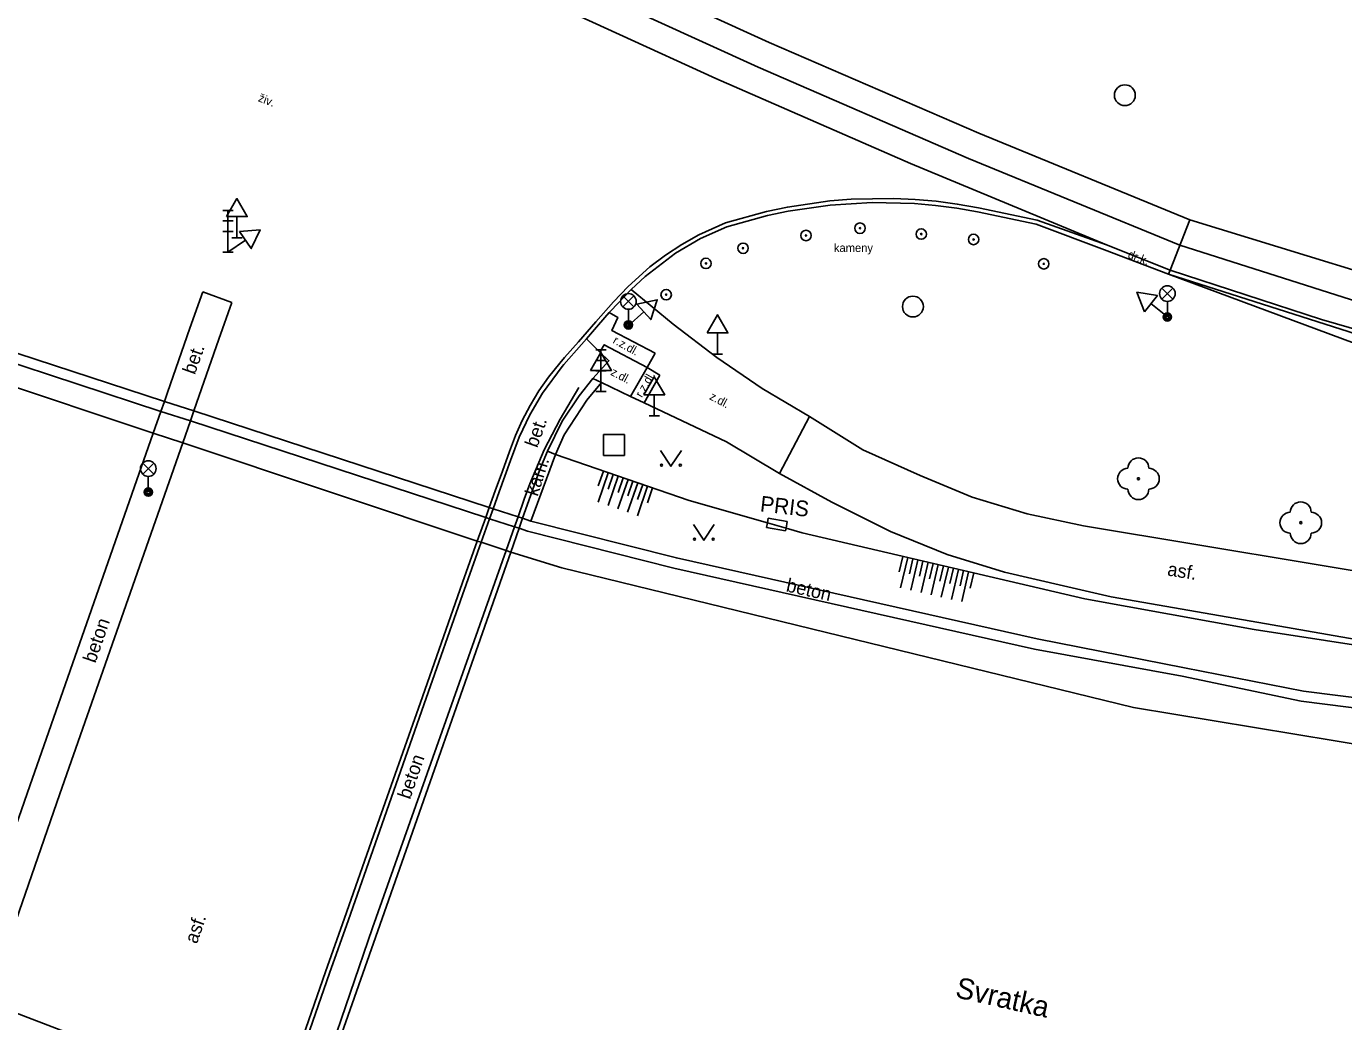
# Model space of a CAD drawing. Extents: x -598932 to -598196, y -1162207 to -1161504.
# Drawn here: x -598567.3 to -598504.1, y -1162047 to -1161999.2 of the extents above; entities that cross this region are included whole.
import ezdxf

# ---------------------------------------------------------------- set-up
doc = ezdxf.new("R2010")
doc.units = 0
for name, color, linetype in [('Level 22', 7, 'Continuous'), ('Level 25', 7, 'Continuous'), ('Level 26', 7, 'Continuous'), ('Level 27', 7, 'Continuous'), ('Level 33', 7, 'Continuous'), ('Level 34', 7, 'Continuous'), ('Level 36', 7, 'Continuous'), ('silnoproud - povrch.  znaky a  RIS  skut. velikost', 7, 'Continuous'), ('TM - CD - osa koleji', 7, 'Continuous'), ('TM - chodniky - VP', 7, 'Continuous'), ('TM - hladina vodniho toku_ bazenu_ nadrze', 7, 'Continuous'), ('TM - hladina vodniho toku_ bazenu_ nadrze - shora neviditelny prubeh', 7, 'Continuous'), ('TM - horni hrana svahu', 7, 'Continuous'), ('TM - komunikace - VP', 7, 'Continuous'), ('TM - popis objektu', 7, 'Continuous'), ('TM - popis povrchu', 7, 'Continuous'), ('TM - popis vodnich toku a nadrzi', 7, 'Continuous'), ('TM - poznamka', 7, 'Continuous'), ('TM - rozhrani mezi zpev. plochami mezi sebou - VP', 7, 'Continuous'), ('TM - rozhrani ploch obecne - NP', 7, 'Continuous'), ('TM - rozhrani ploch obecne - VP', 7, 'Continuous'), ('TM - srafovani', 7, 'Continuous'), ('TM - zabradli - VP', 7, 'Continuous'), ('TM - zed operna - VP', 7, 'Continuous')]:
    doc.layers.add(name, color=color, linetype=linetype)

msp = doc.modelspace()

# ---------------------------------------------------------------- linework, layer by layer
at = {"layer": 'Level 22'}
for centre in [(-598513.96, -1162020.92), (-598506.17, -1162023.03)]:
    msp.add_circle(centre, 0.05, dxfattribs=at)
for centre, start, end in [((-598513.96, -1162020.42), 0, 180), ((-598514.46, -1162020.92), 90, 270), ((-598513.46, -1162020.92), 270, 90), ((-598513.96, -1162021.42), 180, 0), ((-598506.17, -1162022.53), 0, 180), ((-598506.67, -1162023.03), 90, 270), ((-598505.67, -1162023.03), 270, 90), ((-598506.17, -1162023.53), 180, 0)]:
    msp.add_arc(centre, 0.5, start, end, dxfattribs=at)
at = {"layer": 'Level 25'}
for centre, radius in [((-598527.32, -1162008.9), 0.25), ((-598527.32, -1162008.9), 0.0303), ((-598529.91, -1162009.25), 0.25), ((-598529.91, -1162009.25), 0.0303), ((-598524.38, -1162009.18), 0.25), ((-598524.38, -1162009.18), 0.0303), ((-598521.87, -1162009.44), 0.25), ((-598521.87, -1162009.44), 0.0303), ((-598532.93, -1162009.86), 0.25), ((-598532.93, -1162009.86), 0.0303), ((-598534.71, -1162010.59), 0.25), ((-598534.71, -1162010.59), 0.0303), ((-598518.5, -1162010.61), 0.25), ((-598518.5, -1162010.61), 0.0303), ((-598536.62, -1162012.09), 0.25), ((-598536.62, -1162012.09), 0.0303)]:
    msp.add_circle(centre, radius, dxfattribs=at)
at = {"layer": 'Level 26'}
msp.add_lwpolyline([(-598539.62, -1162019.8), (-598538.62, -1162019.8), (-598538.62, -1162018.8), (-598539.62, -1162018.8)], close=True, dxfattribs=at)
at = {"layer": 'Level 27'}
for centre in [(-598514.61, -1162002.52), (-598524.78, -1162012.66)]:
    msp.add_circle(centre, 0.5, dxfattribs=at)
at = {"layer": 'Level 33'}
for p, q in [((-598557.9, -1162008.05), (-598557.4, -1162008.05)), ((-598557.65, -1162010.05), (-598557.65, -1162008.05)), ((-598557.9, -1162008.55), (-598557.4, -1162008.55)), ((-598557.9, -1162009.05), (-598557.4, -1162009.05)), ((-598557.9, -1162010.05), (-598557.4, -1162010.05)), ((-598512.835, -1162012.3), (-598512.305, -1162011.77)), ((-598512.835, -1162011.77), (-598512.305, -1162012.3)), ((-598538.695, -1162012.68), (-598538.165, -1162012.15)), ((-598538.695, -1162012.15), (-598538.165, -1162012.68)), ((-598512.57, -1162012.41), (-598512.57, -1162013.16)), ((-598538.43, -1162012.79), (-598538.43, -1162013.54)), ((-598540, -1162014.74), (-598539.5, -1162014.74)), ((-598539.75, -1162016.74), (-598539.75, -1162014.74)), ((-598540, -1162015.24), (-598539.5, -1162015.24)), ((-598540, -1162015.74), (-598539.5, -1162015.74)), ((-598540, -1162016.74), (-598539.5, -1162016.74)), ((-598561.735, -1162020.7), (-598561.205, -1162020.17)), ((-598561.735, -1162020.17), (-598561.205, -1162020.7)), ((-598561.47, -1162020.81), (-598561.47, -1162021.56))]:
    msp.add_line(p, q, dxfattribs=at)
for centre, radius in [((-598538.43, -1162012.415), 0.375), ((-598512.57, -1162012.035), 0.375), ((-598512.57, -1162013.16), 0.2), ((-598512.57, -1162013.16), 0.145), ((-598512.57, -1162013.16), 0.0876), ((-598538.43, -1162013.54), 0.2), ((-598538.43, -1162013.54), 0.145), ((-598538.43, -1162013.54), 0.0876), ((-598561.47, -1162020.435), 0.375), ((-598561.47, -1162021.56), 0.2), ((-598561.47, -1162021.56), 0.145), ((-598561.47, -1162021.56), 0.0876)]:
    msp.add_circle(centre, radius, dxfattribs=at)
at = {"layer": 'Level 34'}
for p, q in [((-598557.22, -1162008.342), (-598557.22, -1162009.36)), ((-598556.814, -1162009.469), (-598557.65, -1162010.05)), ((-598557.47, -1162009.36), (-598556.97, -1162009.36)), ((-598513.359, -1162012.517), (-598512.57, -1162013.16)), ((-598537.692, -1162012.91), (-598538.45, -1162013.59)), ((-598534.16, -1162013.922), (-598534.16, -1162014.94)), ((-598534.41, -1162014.94), (-598533.91, -1162014.94)), ((-598539.75, -1162015.722), (-598539.75, -1162016.74)), ((-598537.19, -1162016.892), (-598537.19, -1162017.91)), ((-598537.44, -1162017.91), (-598536.94, -1162017.91))]:
    msp.add_line(p, q, dxfattribs=at)
for points in [[(-598557.72, -1162008.342), (-598556.72, -1162008.342), (-598557.22, -1162007.476)], [(-598557.1, -1162009.058), (-598556.529, -1162009.879), (-598556.103, -1162008.974)], [(-598513.675, -1162012.905), (-598513.044, -1162012.129), (-598514.031, -1162011.97)], [(-598538.026, -1162012.538), (-598537.358, -1162013.282), (-598537.048, -1162012.332)], [(-598534.66, -1162013.922), (-598533.66, -1162013.922), (-598534.16, -1162013.056)], [(-598540.25, -1162015.722), (-598539.25, -1162015.722), (-598539.75, -1162014.856)], [(-598537.69, -1162016.892), (-598536.69, -1162016.892), (-598537.19, -1162016.026)]]:
    msp.add_lwpolyline(points, close=True, dxfattribs=at)
at = {"layer": 'Level 36'}
for points in [[(-598536.89, -1162019.57), (-598536.39, -1162020.32), (-598535.89, -1162019.57)], [(-598535.31, -1162023.12), (-598534.81, -1162023.87), (-598534.31, -1162023.12)]]:
    msp.add_lwpolyline(points, dxfattribs=at)
for centre in [(-598536.84, -1162020.27), (-598535.941, -1162020.27), (-598535.26, -1162023.82), (-598534.361, -1162023.82)]:
    msp.add_circle(centre, 0.05, dxfattribs=at)
at = {"layer": 'silnoproud - povrch.  znaky a  RIS  skut. velikost'}
for points in [[(-598531.76, -1162023.04), (-598531.8, -1162023.26)], [(-598530.89, -1162023.42), (-598531.8, -1162023.26)], [(-598531.72, -1162022.82), (-598531.76, -1162023.04)], [(-598530.81, -1162022.98), (-598531.72, -1162022.82)], [(-598530.87, -1162023.3), (-598530.89, -1162023.42)], [(-598530.81, -1162022.98), (-598530.87, -1162023.3)]]:
    msp.add_lwpolyline(points, dxfattribs=at)
at = {"layer": 'TM - CD - osa koleji'}
for points in [[(-598511.97, -1162009.71), (-598522.12, -1162005.55), (-598532.2, -1162001.18), (-598542.19, -1161996.62), (-598552.09, -1161991.87)], [(-598511.97, -1162009.71), (-598503.43, -1162012.44)]]:
    msp.add_lwpolyline(points, dxfattribs=at)
at = {"layer": 'TM - chodniky - VP'}
for points in [[(-598536.29, -1162013.51), (-598538.3, -1162011.84)], [(-598534.19, -1162015.11), (-598536.29, -1162013.51)], [(-598532.01, -1162016.59), (-598534.19, -1162015.11)], [(-598540.14, -1162016.11), (-598540.79, -1162016.94), (-598541.61, -1162018.16), (-598542.31, -1162019.6)], [(-598533.72, -1162019.15), (-598537.68, -1162017.28), (-598538.33, -1162016.97), (-598539.72, -1162016.31), (-598540.14, -1162016.11)], [(-598529.74, -1162017.93), (-598532.01, -1162016.59)], [(-598529.74, -1162017.93), (-598527.19, -1162019.53), (-598524.43, -1162020.77), (-598521.93, -1162021.8), (-598519.29, -1162022.61), (-598516.6, -1162023.18)], [(-598542.31, -1162019.6), (-598542.68, -1162020.47), (-598543.21, -1162021.97)], [(-598531.19, -1162020.67), (-598533.72, -1162019.15)], [(-598517.56, -1162026.06), (-598520.39, -1162025.41), (-598523.13, -1162024.56), (-598525.86, -1162023.46), (-598528.67, -1162022.05), (-598531.19, -1162020.67)], [(-598516.6, -1162023.18), (-598500.23, -1162025.9), (-598495.02, -1162026.68)], [(-598495.51, -1162029.83), (-598499.2, -1162029.39), (-598508.555, -1162027.759), (-598515.26, -1162026.59), (-598517.56, -1162026.06)]]:
    msp.add_lwpolyline(points, dxfattribs=at)
at = {"layer": 'TM - hladina vodniho toku_ bazenu_ nadrze'}
for points in [[(-598514.2, -1162031.9), (-598541.63, -1162025.19), (-598544.08, -1162024.44)], [(-598514.2, -1162031.9), (-598490.97, -1162035.74), (-598481.69, -1162037.2)]]:
    msp.add_lwpolyline(points, dxfattribs=at)
at = {"layer": 'TM - hladina vodniho toku_ bazenu_ nadrze - shora neviditelny prubeh'}
for points in [[(-598561.23, -1162018.73), (-598569.2, -1162016.08)], [(-598559.82, -1162019.2), (-598561.23, -1162018.73)], [(-598545.69, -1162023.91), (-598559.82, -1162019.2)], [(-598545.5, -1162023.97), (-598545.69, -1162023.91)], [(-598544.3, -1162024.37), (-598545.5, -1162023.97)], [(-598544.08, -1162024.44), (-598544.3, -1162024.37)], [(-598569.19, -1162046.03), (-598555.32, -1162051.34)]]:
    msp.add_lwpolyline(points, dxfattribs=at)
at = {"layer": 'TM - horni hrana svahu'}
for points in [[(-598542.31, -1162019.6), (-598541.93, -1162019.76)], [(-598541.93, -1162019.76), (-598535.52, -1162021.96), (-598531.76, -1162023.04)], [(-598531.76, -1162023.04), (-598530.87, -1162023.3)], [(-598530.87, -1162023.3), (-598530.1, -1162023.52)], [(-598530.1, -1162023.52), (-598516.53, -1162026.69)], [(-598516.53, -1162026.69), (-598508.41, -1162028.16)], [(-598480.64, -1162031.52), (-598483.73, -1162031.1), (-598494.72, -1162030.26), (-598508.41, -1162028.16)]]:
    msp.add_lwpolyline(points, dxfattribs=at)
at = {"layer": 'TM - komunikace - VP'}
for points in [[(-598521.68, -1162008.12), (-598522.68, -1162007.94), (-598523.69, -1162007.81), (-598524.7, -1162007.72), (-598526.73, -1162007.67), (-598528.75, -1162007.79), (-598530.76, -1162008.08), (-598531.76, -1162008.29), (-598533.71, -1162008.84), (-598534.97, -1162009.4), (-598536.17, -1162010.09), (-598537.63, -1162011.21), (-598538.3, -1162011.84)], [(-598521.68, -1162008.12), (-598518.86, -1162008.71)], [(-598515.58, -1162009.94), (-598518.86, -1162008.71)], [(-598497.62, -1162012.75), (-598511.49, -1162008.5), (-598512.44, -1162010.92), (-598512.51, -1162011.1)], [(-598515.58, -1162009.94), (-598512.51, -1162011.1)], [(-598558.85, -1162011.96), (-598559.47, -1162013.7), (-598560.55, -1162016.78)], [(-598558.85, -1162011.96), (-598557.46, -1162012.46)], [(-598538.3, -1162011.84), (-598539.28, -1162012.86), (-598539.36, -1162012.95)], [(-598557.46, -1162012.46), (-598558.09, -1162014.23), (-598559.16, -1162017.3)], [(-598539.36, -1162012.95), (-598539.86, -1162013.53), (-598540.45, -1162014.21)], [(-598540.45, -1162014.21), (-598540.69, -1162014.48), (-598541.524, -1162015.441), (-598541.61, -1162015.54), (-598542.56, -1162016.81), (-598543.17, -1162017.85), (-598543.67, -1162018.93), (-598544.09, -1162020.05), (-598544.63, -1162021.55)], [(-598560.55, -1162016.78), (-598560.7, -1162017.21)], [(-598560.87, -1162017.69), (-598561.23, -1162018.73)], [(-598560.7, -1162017.21), (-598560.87, -1162017.69)], [(-598559.29, -1162017.67), (-598559.45, -1162018.15), (-598559.82, -1162019.2)], [(-598559.16, -1162017.3), (-598559.29, -1162017.67)], [(-598561.23, -1162018.73), (-598567.16, -1162035.66)], [(-598559.82, -1162019.2), (-598565.71, -1162036.04)], [(-598544.92, -1162022.36), (-598544.63, -1162021.55)], [(-598543.21, -1162021.97), (-598543.51, -1162022.82)], [(-598545.09, -1162022.84), (-598544.92, -1162022.36)], [(-598545.5, -1162023.97), (-598545.09, -1162022.84)], [(-598548.13, -1162031.45), (-598546.4, -1162026.49), (-598545.5, -1162023.97)], [(-598548.13, -1162031.45), (-598550.48, -1162038.11), (-598551.86, -1162042.08), (-598552.77, -1162044.65), (-598555.07, -1162051.24), (-598555.13, -1162051.41)], [(-598567.16, -1162035.66), (-598570.59, -1162045.5)], [(-598569.19, -1162046.03), (-598565.71, -1162036.04)]]:
    msp.add_lwpolyline(points, dxfattribs=at)
at = {"layer": 'TM - rozhrani mezi zpev. plochami mezi sebou - VP'}
for points in [[(-598512.51, -1162011.1), (-598503.49, -1162013.99)], [(-598482.93, -1162018.91), (-598490.4, -1162017.28), (-598497.82, -1162015.4), (-598505.17, -1162013.28), (-598512.44, -1162010.92)], [(-598539.36, -1162012.95), (-598538.94, -1162013.18), (-598539.23, -1162013.8), (-598537.15, -1162014.9)], [(-598540.45, -1162014.21), (-598539.81, -1162014.85)], [(-598537.54, -1162015.58), (-598539.59, -1162014.49), (-598539.81, -1162014.85)], [(-598539.81, -1162014.85), (-598539.37, -1162015.26), (-598540.14, -1162016.11)], [(-598538.33, -1162016.97), (-598537.54, -1162015.58), (-598537.15, -1162014.9)], [(-598536.92, -1162015.95), (-598537.54, -1162015.58)], [(-598537.68, -1162017.28), (-598536.92, -1162015.95)]]:
    msp.add_lwpolyline(points, dxfattribs=at)
at = {"layer": 'TM - rozhrani ploch obecne - NP'}
for points in [[(-598560.87, -1162017.69), (-598568.85, -1162015.07)], [(-598568.68, -1162014.6), (-598560.7, -1162017.21)], [(-598559.45, -1162018.15), (-598560.87, -1162017.69)], [(-598560.7, -1162017.21), (-598559.29, -1162017.67)], [(-598559.29, -1162017.67), (-598545.11, -1162022.3)], [(-598545.28, -1162022.78), (-598559.45, -1162018.15)], [(-598545.09, -1162022.84), (-598545.28, -1162022.78)], [(-598545.11, -1162022.3), (-598544.92, -1162022.36)]]:
    msp.add_lwpolyline(points, dxfattribs=at)
at = {"layer": 'TM - rozhrani ploch obecne - VP'}
for points in [[(-598511.49, -1162008.5), (-598521.62, -1162004.34), (-598531.67, -1161999.99), (-598541.63, -1161995.44), (-598551.5, -1161990.69)], [(-598515.49, -1162009.7), (-598524.9, -1162005.79), (-598534.23, -1162001.72), (-598543.49, -1161997.48), (-598552.68, -1161993.07)], [(-598544.82, -1162021.5), (-598544.48, -1162020.55), (-598544.14, -1162019.61), (-598543.85, -1162018.85), (-598543.53, -1162018.12), (-598543.15, -1162017.4), (-598542.73, -1162016.71), (-598542.27, -1162016.05), (-598541.716, -1162015.374), (-598541.5, -1162015.11), (-598540.83, -1162014.35), (-598540, -1162013.39), (-598539.15, -1162012.44), (-598538.44, -1162011.7), (-598537.4, -1162010.75), (-598536.66, -1162010.19), (-598535.87, -1162009.68), (-598535.05, -1162009.22), (-598533.77, -1162008.65), (-598531.8, -1162008.1), (-598530.8, -1162007.89), (-598528.77, -1162007.59), (-598527.75, -1162007.51), (-598525.7, -1162007.47), (-598524.68, -1162007.52), (-598523.66, -1162007.61), (-598522.65, -1162007.74), (-598521.64, -1162007.92)], [(-598521.64, -1162007.92), (-598518.81, -1162008.52), (-598515.49, -1162009.7)], [(-598512.44, -1162010.92), (-598515.49, -1162009.7)], [(-598503.61, -1162014.42), (-598512.51, -1162011.1)], [(-598539.72, -1162016.31), (-598540.42, -1162017.15), (-598541.52, -1162018.82), (-598541.93, -1162019.76)], [(-598531.19, -1162020.67), (-598529.74, -1162017.93)], [(-598541.93, -1162019.76), (-598542.79, -1162022.09)], [(-598544.82, -1162021.5), (-598545.11, -1162022.3)], [(-598542.79, -1162022.09), (-598543.11, -1162022.95)], [(-598545.28, -1162022.78), (-598545.69, -1162023.91)], [(-598545.11, -1162022.3), (-598545.28, -1162022.78)], [(-598543.73, -1162022.75), (-598544.92, -1162022.36)], [(-598543.51, -1162022.82), (-598543.73, -1162022.75)], [(-598543.9, -1162023.23), (-598545.09, -1162022.84)], [(-598543.68, -1162023.3), (-598544.08, -1162024.44)], [(-598543.68, -1162023.3), (-598543.9, -1162023.23)], [(-598543.51, -1162022.82), (-598543.68, -1162023.3)], [(-598543.28, -1162023.43), (-598543.68, -1162023.3)], [(-598543.11, -1162022.95), (-598543.51, -1162022.82)], [(-598543.28, -1162023.43), (-598536.25, -1162025.21), (-598518.94, -1162029.09)], [(-598543.11, -1162022.95), (-598536.13, -1162024.72), (-598518.82, -1162028.6)], [(-598545.69, -1162023.91), (-598546.4, -1162025.9), (-598548.32, -1162031.38), (-598550.67, -1162038.04), (-598552.05, -1162042.01), (-598552.96, -1162044.58), (-598555.26, -1162051.17), (-598555.32, -1162051.34)], [(-598544.08, -1162024.44), (-598550.46, -1162042.61), (-598553.73, -1162051.94)], [(-598506.15, -1162031.6), (-598511.86, -1162030.4), (-598518.94, -1162029.09)], [(-598506.03, -1162031.12), (-598511.74, -1162030), (-598518.82, -1162028.6)], [(-598506.03, -1162031.12), (-598490.95, -1162033.02), (-598481.13, -1162034.13)]]:
    msp.add_lwpolyline(points, dxfattribs=at)
at = {"layer": 'TM - srafovani'}
for points in [[(-598539.4, -1162020.63), (-598539.89, -1162022.05)], [(-598539.63, -1162020.55), (-598539.88, -1162021.26)], [(-598539.16, -1162020.71), (-598539.41, -1162021.42)], [(-598538.93, -1162020.79), (-598539.41, -1162022.21)], [(-598538.69, -1162020.87), (-598538.93, -1162021.58)], [(-598538.45, -1162020.95), (-598538.94, -1162022.37)], [(-598537.98, -1162021.12), (-598538.47, -1162022.53)], [(-598538.22, -1162021.03), (-598538.46, -1162021.74)], [(-598537.74, -1162021.2), (-598537.99, -1162021.91)], [(-598537.51, -1162021.28), (-598537.99, -1162022.7)], [(-598537.27, -1162021.36), (-598537.51, -1162022.07)], [(-598525.27, -1162024.65), (-598525.44, -1162025.38)], [(-598525.03, -1162024.7), (-598525.37, -1162026.16)], [(-598524.79, -1162024.76), (-598524.95, -1162025.49)], [(-598524.54, -1162024.82), (-598524.88, -1162026.27)], [(-598524.3, -1162024.87), (-598524.47, -1162025.6)], [(-598524.05, -1162024.93), (-598524.39, -1162026.38)], [(-598523.81, -1162024.99), (-598523.98, -1162025.72)], [(-598523.57, -1162025.04), (-598523.9, -1162026.49)], [(-598523.32, -1162025.1), (-598523.49, -1162025.83)], [(-598523.08, -1162025.16), (-598523.42, -1162026.6)], [(-598522.84, -1162025.21), (-598523.01, -1162025.95)], [(-598522.59, -1162025.27), (-598522.93, -1162026.71)], [(-598522.35, -1162025.33), (-598522.52, -1162026.06)], [(-598522.11, -1162025.39), (-598522.44, -1162026.81)], [(-598521.86, -1162025.44), (-598522.03, -1162026.17)]]:
    msp.add_lwpolyline(points, dxfattribs=at)
at = {"layer": 'TM - zabradli - VP'}
for points in [[(-598540.81, -1162016.55), (-598541.71, -1162018.06), (-598542.48, -1162019.53)], [(-598542.48, -1162019.53), (-598543.17, -1162021.17), (-598543.43, -1162021.9)], [(-598543.43, -1162021.9), (-598543.73, -1162022.75)], [(-598543.73, -1162022.75), (-598543.9, -1162023.23)], [(-598543.9, -1162023.23), (-598544.3, -1162024.37)], [(-598530.1, -1162023.52), (-598516.53, -1162026.69)], [(-598544.3, -1162024.37), (-598550.71, -1162042.47), (-598553.92, -1162051.87)], [(-598516.53, -1162026.69), (-598508.41, -1162028.16)], [(-598480.64, -1162031.52), (-598483.73, -1162031.1), (-598494.72, -1162030.26), (-598508.41, -1162028.16)]]:
    msp.add_lwpolyline(points, dxfattribs=at)
at = {"layer": 'TM - zed operna - VP'}
msp.add_lwpolyline([(-598506.15, -1162031.6), (-598491.01, -1162033.51), (-598481.23, -1162034.67)], dxfattribs=at)

# ---------------------------------------------------------------- texts
at = {"layer": 'TM - popis objektu'}
msp.add_text('PRIS', height=0.75, rotation=353.32, dxfattribs=at).set_placement((-598532.14, -1162022.48))
at = {"layer": 'TM - popis povrchu'}
for s, height, rotation, p in [('živ.', 0.4, 339.23573, (-598556.23, -1162002.8)), ('dr.k.', 0.4, 339, (-598514.5, -1162010.31)), ('r.z.dl.', 0.4, 330.7496, (-598539.21, -1162014.39)), ('bet.', 0.65, 70.31, (-598559.24, -1162015.96)), ('z.dl.', 0.4, 332, (-598539.32, -1162015.92)), ('r.z.dl.', 0.4, 60, (-598537.79, -1162017.05)), ('z.dl.', 0.4, 332, (-598534.58, -1162017.09)), ('bet.', 0.65, 70.31, (-598542.81, -1162019.47)), ('kam.', 0.65, 72.46, (-598542.79, -1162021.8)), ('asf.', 0.65, 351, (-598512.6, -1162025.56)), ('beton', 0.65, 347.36, (-598530.9, -1162026.32)), ('beton', 0.65, 71.07, (-598564.01, -1162029.8)), ('beton', 0.65, 71.07, (-598548.91, -1162036.34)), ('asf.', 0.65, 70.74, (-598559.14, -1162043.27))]:
    msp.add_text(s, height=height, rotation=rotation, dxfattribs=at).set_placement(p)
at = {"layer": 'TM - popis vodnich toku a nadrzi'}
msp.add_text('Svratka', height=1, rotation=347.3, dxfattribs=at).set_placement((-598522.79, -1162045.79))
at = {"layer": 'TM - poznamka'}
msp.add_text('kameny', height=0.4, dxfattribs=at).set_placement((-598528.57, -1162010.04))

doc.saveas('drawing.dxf')
